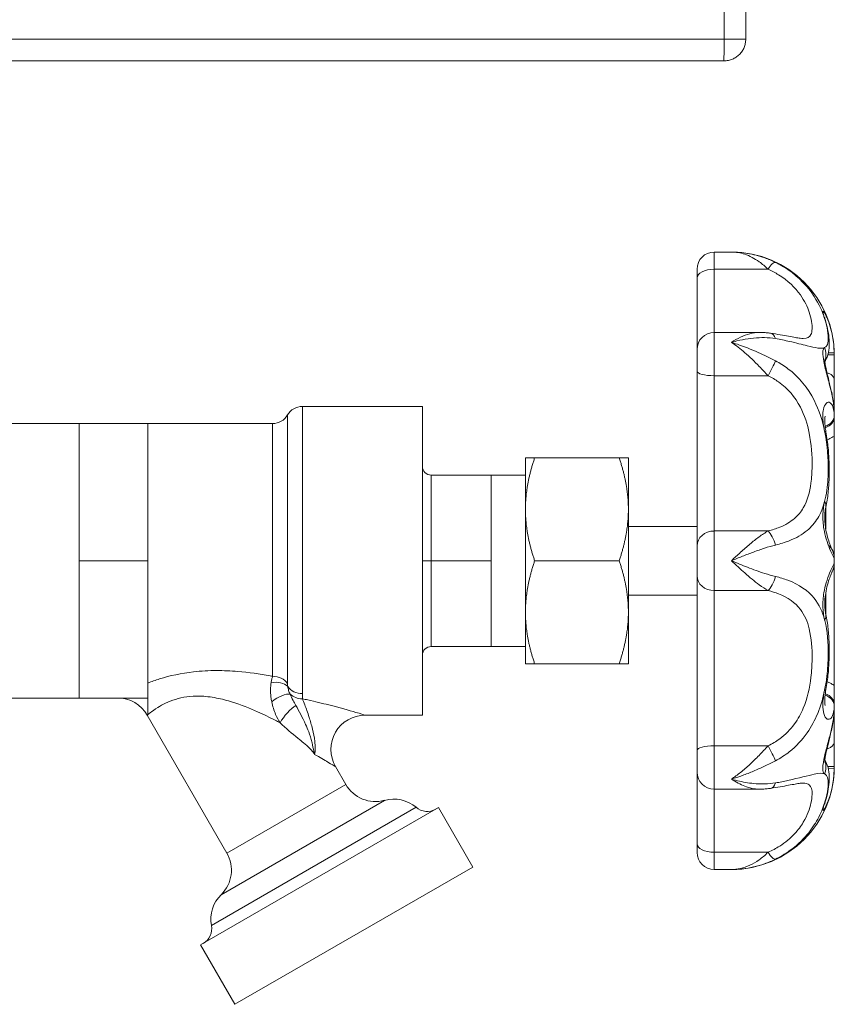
# Model space of a CAD drawing. Header units: millimetres. Extents: x 14365 to 105143, y -126377 to -22383.
# Tile 261 of 285: x 20563 to 20638, y -27517 to -27425. Entities that reach past the tile are written whole.
import ezdxf

# ---------------------------------------------------------------- set-up
doc = ezdxf.new("R2010")
doc.units = ezdxf.units.MM
doc.layers.add('UT_ZARIZENI - ZDROJ TEPLA', color=3, linetype='Continuous', lineweight=35)

msp = doc.modelspace()

# ---------------------------------------------------------------- linework, layer by layer
at = {"layer": 'UT_ZARIZENI - ZDROJ TEPLA', "lineweight": 13}
for p, q in [((20627.936, -27427.272), (20627.936, -27337.272)), ((20629.936, -27427.272), (20629.936, -27337.272)), ((20627.936, -27427.272), (20181.936, -27427.272)), ((20629.936, -27427.272), (20627.936, -27427.272)), ((20627.916, -27429.272), (20181.956, -27429.272)), ((20627.916, -27429.272), (20627.936, -27429.272)), ((20627.017, -27446.971), (20627.017, -27448.57)), ((20628.604, -27446.971), (20627.017, -27446.971)), ((20625.429, -27449.358), (20625.429, -27448.558)), ((20627.017, -27454.41), (20627.017, -27448.57)), ((20632.001, -27448.57), (20627.017, -27448.57)), ((20625.429, -27449.358), (20625.429, -27451.042)), ((20625.429, -27451.042), (20625.429, -27455.998)), ((20627.017, -27454.41), (20627.017, -27458.421)), ((20631.214, -27454.41), (20627.017, -27454.41)), ((20625.429, -27458.003), (20625.429, -27455.998)), ((20638.129, -27456.497), (20637.53, -27456.497)), ((20638.127, -27456.299), (20637.579, -27456.311)), ((20638.129, -27458.879), (20638.129, -27456.497)), ((20625.429, -27458.003), (20625.429, -27459.991)), ((20627.017, -27472.789), (20627.017, -27458.421)), ((20632.001, -27458.421), (20627.017, -27458.421)), ((20638.129, -27461.896), (20638.129, -27458.879)), ((20625.429, -27459.991), (20625.429, -27473.04)), ((20587.542, -27462.052), (20587.542, -27486.905)), ((20588.917, -27461.258), (20588.917, -27487.837)), ((20600.029, -27461.258), (20588.917, -27461.258)), ((20600.029, -27489.833), (20600.029, -27461.258)), ((20638.129, -27462.257), (20638.129, -27461.896)), ((20568.279, -27462.846), (20561.229, -27462.846)), ((20568.279, -27462.846), (20568.279, -27469.196)), ((20574.629, -27462.846), (20568.279, -27462.846)), ((20574.629, -27462.846), (20574.629, -27469.196)), ((20586.167, -27462.846), (20574.629, -27462.846)), ((20586.167, -27486.237), (20586.167, -27462.846)), ((20638.129, -27463.941), (20638.129, -27462.257)), ((20638.129, -27475.29), (20638.129, -27463.941)), ((20609.554, -27466.021), (20609.554, -27470.783)), ((20618.229, -27466.021), (20610.405, -27466.021)), ((20619.079, -27470.783), (20619.079, -27466.021)), ((20600.823, -27475.546), (20600.823, -27467.608)), ((20606.379, -27467.608), (20600.823, -27467.608)), ((20606.379, -27467.608), (20606.379, -27471.577)), ((20609.554, -27467.608), (20606.379, -27467.608)), ((20568.279, -27469.196), (20568.279, -27475.546)), ((20574.629, -27469.196), (20574.629, -27475.546)), ((20609.554, -27470.783), (20609.554, -27480.308)), ((20619.079, -27480.308), (20619.079, -27470.783)), ((20637.336, -27470.624), (20637.336, -27472.588)), ((20606.379, -27471.577), (20606.379, -27475.546)), ((20625.429, -27472.371), (20619.079, -27472.371)), ((20625.429, -27473.04), (20625.429, -27474.167)), ((20627.017, -27472.789), (20627.017, -27478.302)), ((20632.001, -27472.789), (20627.017, -27472.789)), ((20625.429, -27476.924), (20625.429, -27474.167)), ((20568.279, -27475.546), (20568.279, -27481.896)), ((20574.629, -27475.546), (20568.279, -27475.546)), ((20574.629, -27475.546), (20574.629, -27481.896)), ((20600.029, -27475.546), (20600.823, -27475.546)), ((20600.823, -27483.483), (20600.823, -27475.546)), ((20606.379, -27475.546), (20600.823, -27475.546)), ((20606.379, -27475.546), (20606.379, -27479.514)), ((20618.229, -27475.546), (20610.405, -27475.546)), ((20638.129, -27475.801), (20638.129, -27475.29)), ((20638.129, -27487.15), (20638.129, -27475.801)), ((20625.429, -27476.924), (20625.429, -27478.052)), ((20625.429, -27478.052), (20625.429, -27491.1)), ((20627.017, -27492.671), (20627.017, -27478.302)), ((20632.001, -27478.302), (20627.017, -27478.302)), ((20637.336, -27478.503), (20637.336, -27480.468)), ((20625.429, -27478.721), (20619.079, -27478.721)), ((20606.379, -27479.514), (20606.379, -27483.483)), ((20609.554, -27480.308), (20609.554, -27485.071)), ((20619.079, -27485.071), (20619.079, -27480.308)), ((20568.279, -27481.896), (20568.279, -27488.246)), ((20574.629, -27481.896), (20574.629, -27488.246)), ((20606.379, -27483.483), (20600.823, -27483.483)), ((20609.554, -27483.483), (20606.379, -27483.483)), ((20618.229, -27485.071), (20610.405, -27485.071)), ((20638.129, -27488.834), (20638.129, -27487.15)), ((20568.279, -27488.246), (20561.229, -27488.246)), ((20574.629, -27488.246), (20568.279, -27488.246)), ((20588.917, -27487.837), (20588.917, -27488.315)), ((20638.129, -27489.196), (20638.129, -27488.834)), ((20638.129, -27492.212), (20638.129, -27489.196)), ((20574.629, -27489.846), (20574.564, -27489.833)), ((20581.931, -27502.594), (20574.564, -27489.833)), ((20600.029, -27489.833), (20594.728, -27489.833)), ((20625.429, -27491.1), (20625.429, -27493.089)), ((20625.429, -27495.094), (20625.429, -27493.089)), ((20627.017, -27492.671), (20627.017, -27496.681)), ((20632.001, -27492.671), (20627.017, -27492.671)), ((20638.129, -27494.594), (20638.129, -27492.212)), ((20592.929, -27496.244), (20591.978, -27494.596)), ((20638.129, -27494.594), (20637.531, -27494.594)), ((20638.127, -27494.792), (20637.579, -27494.781)), ((20625.429, -27495.094), (20625.429, -27500.049)), ((20592.929, -27496.244), (20581.931, -27502.594)), ((20627.017, -27502.521), (20627.017, -27496.681)), ((20631.214, -27496.681), (20627.017, -27496.681)), ((20601.503, -27498.393), (20579.506, -27511.093)), ((20599.442, -27498.361), (20580.509, -27509.292)), ((20596.529, -27497.716), (20581.406, -27506.447)), ((20604.678, -27503.893), (20601.503, -27498.393)), ((20625.429, -27500.049), (20625.429, -27501.733)), ((20625.429, -27502.533), (20625.429, -27501.733)), ((20627.017, -27502.521), (20627.017, -27504.121)), ((20632.001, -27502.521), (20627.017, -27502.521)), ((20604.678, -27503.893), (20582.681, -27516.593)), ((20628.604, -27504.121), (20627.017, -27504.121)), ((20582.681, -27516.593), (20579.506, -27511.093))]:
    msp.add_line(p, q, dxfattribs=at)
for centre, radius, start, end in [((20627.017, -27448.558), 1.587, 90, 180), ((20628.604, -27456.496), 9.525, 0, 90), ((20627.017, -27455.998), 1.587, 90, 180), ((20586.167, -27461.258), 1.587, 270, 330), ((20588.917, -27462.846), 1.587, 90, 150), ((20600.823, -27466.814), 0.794, 180, 270), ((20636.542, -27475.29), 1.587, 0, 31.40136), ((20636.542, -27475.801), 1.588, 328.59645, 0), ((20600.823, -27484.277), 0.794, 90, 180), ((20571.814, -27491.421), 3.175, 30, 90), ((20594.728, -27493.008), 3.175, 90, 210), ((20628.604, -27494.596), 9.525, 270, 0), ((20627.017, -27495.094), 1.587, 180, 270), ((20595.679, -27494.656), 3.175, 210, 285.52249), ((20597.378, -27500.775), 3.175, 49.47122, 105.52249), ((20600.473, -27497.155), 1.587, 229.47122, 300), ((20579.181, -27504.181), 3.175, 314.47751, 30), ((20627.017, -27502.533), 1.587, 180, 270), ((20583.63, -27508.712), 3.175, 134.47751, 190.52878), ((20578.948, -27509.582), 1.587, 300, 10.52878)]:
    msp.add_arc(centre, radius, start, end, dxfattribs=at)
for centre, major_axis, ratio, start_param, end_param in [((20632.001, -27449.358), (0.697, 1.426), 0.243422, 0.048997, 1.108819), ((20627.017, -27449.358), (-1.587, 0), 0.496133, 4.712389, 6.283185), ((20635.796, -27453.775), (1.519, 0.461), 0.792584, 0, 0.165302), ((20632.001, -27456.054), (0.233, 1.57), 0.47335, 5.526701, 6.283185), ((20635.796, -27456.395), (-1.018, 1.218), 0.973041, 3.624272, 4.404343), ((20632.001, -27458.003), (-0.758, -1.395), 0.129099, 1.337474, 2.397296), ((20627.017, -27458.003), (-1.588, 0), 0.263124, 0, 1.570796), ((20636.54, -27461.779), (1.587, 0.047), 0.706954, 6.26265, 6.283185), ((20629.737, -27461.91), (8.393, 0.042), 0.813723, 6.279118, 6.303072), ((20636.54, -27462.14), (1.587, 0.047), 0.706954, 5.177241, 6.262096), ((20636.542, -27462.257), (1.587, 0), 0.707107, 5.207963, 6.283185), ((20635.796, -27463.908), (1.562, 0.284), 0.147842, 0, 0.374378), ((20635.796, -27470.233), (1.549, -0.346), 0.583503, 0, 0.530856), ((20627.017, -27474.167), (-1.587, 0), 0.868247, 4.712389, 6.283185), ((20632.001, -27474.167), (-0.427, 1.529), 0.425996, 4.642937, 5.70276), ((20636.54, -27475.29), (0, 1.588), 0.999783, 4.712666, 5.574277), ((20636.54, -27475.801), (0, 1.587), 0.999783, 4.173803, 4.712112), ((20627.017, -27476.924), (-1.588, 0), 0.868247, 0, 1.570796), ((20632.001, -27476.924), (-0.427, -1.529), 0.425996, 0.580425, 1.640248), ((20635.796, -27480.859), (1.549, 0.346), 0.583503, 5.752329, 6.283185), ((20586.21, -27487.898), (1.547, 0.355), 0.680965, 0.372404, 1.534923), ((20586.167, -27487.573), (1.587, 0), 0.841839, 0.523599, 1.570796), ((20588.917, -27486.471), (1.588, 0), 0.860253, 3.691492, 4.712389), ((20635.796, -27487.183), (1.562, -0.284), 0.147842, 5.908808, 6.283185), ((20586.647, -27488.881), (1.318, 0.885), 0.358742, 0.342633, 1.767297), ((20588.917, -27486.897), (1.588, 0), 0.893771, 3.915862, 4.712389), ((20636.54, -27488.951), (1.587, -0.047), 0.706954, 0.021089, 1.105897), ((20636.542, -27488.834), (1.588, 0), 0.707107, 0, 1.075158), ((20587.701, -27490.044), (1.026, 1.211), 0.257672, 0.672855, 2.194047), ((20629.736, -27489.174), (8.393, -0.063), 0.813729, 6.265351, 6.289304), ((20636.54, -27489.312), (1.587, -0.047), 0.706954, 0, 0.020535), ((20627.017, -27493.089), (-1.587, 0), 0.263124, 4.712389, 6.283185), ((20632.001, -27493.089), (-0.758, 1.395), 0.129099, 3.885889, 4.945712), ((20635.796, -27494.696), (-1.018, -1.218), 0.973041, 1.878842, 2.658955), ((20632.001, -27495.038), (0.233, -1.57), 0.47335, 0, 0.756484), ((20635.796, -27497.316), (1.519, -0.461), 0.792584, 6.117883, 6.283185), ((20627.017, -27501.733), (-1.587, 0), 0.496133, 0, 1.570796), ((20632.001, -27501.733), (0.697, -1.426), 0.243422, 5.174366, 6.234189)]:
    msp.add_ellipse(centre, major_axis=major_axis, ratio=ratio, start_param=start_param, end_param=end_param, dxfattribs=at)
for points, knots in [([(20627.916, -27429.272), (20627.921, -27429.272), (20627.926, -27428.801), (20627.93, -27428.115), (20627.932, -27427.852), (20627.934, -27427.562), (20627.936, -27427.272)], [0, 0, 0, 0, 0.72308, 0.72308, 0.72308, 1, 1, 1, 1]), ([(20632.681, -27447.925), (20632.358, -27447.768), (20632.029, -27447.63), (20631.169, -27447.323), (20630.634, -27447.184), (20629.601, -27447.012), (20629.101, -27446.971), (20628.604, -27446.971)], [-0.3763597, -0.3763597, -0.3763597, -0.3763597, -0.2836954, -0.2836954, -0.1354324, -0.1354324, 0.0013827, 0.0013827, 0.0013827, 0.0013827]), ([(20628.604, -27446.971), (20629.019, -27446.971), (20629.434, -27447.04), (20630.296, -27447.329), (20630.741, -27447.561), (20631.459, -27448.076), (20631.732, -27448.307), (20632.001, -27448.57)], [-0.0013827, -0.0013827, -0.0013827, -0.0013827, 0.1354324, 0.1354324, 0.2836954, 0.2836954, 0.3763597, 0.3763597, 0.3763597, 0.3763597]), ([(20637.234, -27453.123), (20637.037, -27452.506), (20636.735, -27451.805), (20635.697, -27450.203), (20634.881, -27449.313), (20633.477, -27448.351), (20633.089, -27448.124), (20632.681, -27447.925)], [-0.727801, -0.727801, -0.727801, -0.727801, -0.4508082, -0.4508082, -0.1171148, -0.1171148, 0, 0, 0, 0]), ([(20632.001, -27448.57), (20632.342, -27448.718), (20632.665, -27448.887), (20633.835, -27449.604), (20634.515, -27450.269), (20635.389, -27451.493), (20635.644, -27452.041), (20636.017, -27453.158), (20636.086, -27453.682), (20636.068, -27454.295), (20636.035, -27454.474), (20635.858, -27454.842), (20635.648, -27454.959), (20635.242, -27454.969), (20635.222, -27454.97), (20635.201, -27454.97)], [0, 0, 0, 0, 0.117115, 0.117115, 0.450808, 0.450808, 0.734665, 0.734665, 1.095777, 1.095777, 1.293518, 1.293518, 1.624967, 1.624967, 1.641794, 1.641794, 1.641794, 1.641794]), ([(20638.127, -27456.299), (20638.122, -27456.053), (20638.107, -27455.805), (20638.013, -27454.856), (20637.864, -27454.202), (20637.594, -27453.37), (20637.482, -27453.097), (20637.383, -27452.892), (20637.301, -27452.72), (20637.227, -27452.595), (20637.095, -27452.418), (20637.057, -27452.419), (20637.082, -27452.632), (20637.143, -27452.839), (20637.234, -27453.123)], [-0.705136, -0.705136, -0.705136, -0.705136, -0.6436727, -0.6436727, -0.4645313, -0.4645313, -0.352568, -0.352568, -0.352568, -0.2588241, -0.2588241, -0.1282342, -0.1282342, 0, 0, 0, 0]), ([(20637.228, -27453.006), (20637.228, -27453.006), (20637.228, -27453.007), (20637.229, -27453.012), (20637.233, -27453.031), (20637.251, -27453.096), (20637.266, -27453.149), (20637.294, -27453.244), (20637.304, -27453.278), (20637.315, -27453.314)], [-0.09613933, -0.09613933, -0.09613933, -0.09613933, -0.09174665, -0.09174665, -0.06030882, -0.06030882, -0.0200506, -0.0200506, 0, 0, 0, 0]), ([(20637.235, -27455.82), (20637.324, -27455.78), (20637.391, -27455.717), (20637.522, -27455.499), (20637.561, -27455.308), (20637.582, -27454.609), (20637.499, -27453.967), (20637.244, -27453.153), (20637.239, -27453.138), (20637.234, -27453.123)], [-1.4185972, -1.4185972, -1.4185972, -1.4185972, -1.2935176, -1.2935176, -1.0957775, -1.0957775, -0.7346647, -0.7346647, -0.727801, -0.727801, -0.727801, -0.727801]), ([(20637.315, -27453.314), (20637.415, -27453.644), (20637.489, -27453.956), (20637.597, -27454.543), (20637.632, -27454.819), (20637.667, -27455.345), (20637.67, -27455.597), (20637.624, -27456.118), (20637.58, -27456.391), (20637.411, -27456.827), (20637.343, -27456.967), (20637.255, -27457.105)], [-0.6930792, -0.6930792, -0.6930792, -0.6930792, -0.5544634, -0.5544634, -0.4158475, -0.4158475, -0.2772317, -0.2772317, -0.1386158, -0.1386158, -0.0786983, -0.0786983, -0.0786983, -0.0786983]), ([(20631.214, -27454.41), (20631.198, -27454.41), (20631.183, -27454.41), (20630.886, -27454.415), (20630.602, -27454.458), (20630.318, -27454.534), (20630.035, -27454.61), (20629.749, -27454.718), (20629.177, -27454.99), (20628.89, -27455.154), (20628.604, -27455.34)], [0.089171, 0.089171, 0.089171, 0.089171, 0.0944356, 0.0944356, 0.1888712, 0.1888712, 0.1888712, 0.2833068, 0.2833068, 0.3777424, 0.3777424, 0.3777424, 0.3777424]), ([(20631.214, -27454.41), (20631.281, -27454.41), (20631.348, -27454.411), (20631.483, -27454.415), (20631.551, -27454.418), (20631.687, -27454.425), (20631.755, -27454.43), (20631.891, -27454.441), (20631.96, -27454.448), (20632.097, -27454.464), (20632.165, -27454.473), (20632.234, -27454.483)], [-0.08917096, -0.08917096, -0.08917096, -0.08917096, -0.07133677, -0.07133677, -0.05350258, -0.05350258, -0.03566839, -0.03566839, -0.01783419, -0.01783419, 0, 0, 0, 0]), ([(20632.234, -27454.483), (20632.544, -27454.529), (20632.84, -27454.578), (20633.397, -27454.676), (20633.656, -27454.724), (20634.124, -27454.811), (20634.333, -27454.85), (20634.696, -27454.913), (20634.85, -27454.937), (20635.085, -27454.966), (20635.167, -27454.97), (20635.201, -27454.97)], [-2.1460244, -2.1460244, -2.1460244, -2.1460244, -2.0451784, -2.0451784, -1.9443324, -1.9443324, -1.8434864, -1.8434864, -1.7426405, -1.7426405, -1.6417945, -1.6417945, -1.6417945, -1.6417945]), ([(20628.604, -27455.34), (20628.947, -27455.241), (20629.291, -27455.156), (20629.978, -27455.019), (20630.321, -27454.966), (20630.661, -27454.933), (20631.002, -27454.899), (20631.342, -27454.884), (20632.017, -27454.9), (20632.352, -27454.93), (20632.681, -27454.987)], [-0.3777424, -0.3777424, -0.3777424, -0.3777424, -0.2833068, -0.2833068, -0.1888712, -0.1888712, -0.1888712, -0.0944356, -0.0944356, 0, 0, 0, 0]), ([(20632.681, -27457.043), (20632.358, -27456.876), (20632.029, -27456.712), (20631.169, -27456.299), (20630.634, -27456.062), (20629.601, -27455.656), (20629.101, -27455.483), (20628.604, -27455.34)], [-0.3763597, -0.3763597, -0.3763597, -0.3763597, -0.2836954, -0.2836954, -0.1354324, -0.1354324, 0.0013827, 0.0013827, 0.0013827, 0.0013827]), ([(20628.604, -27455.34), (20629.019, -27455.61), (20629.434, -27455.93), (20630.296, -27456.672), (20630.741, -27457.1), (20631.459, -27457.836), (20631.732, -27458.128), (20632.001, -27458.421)], [-0.0013827, -0.0013827, -0.0013827, -0.0013827, 0.1354324, 0.1354324, 0.2836954, 0.2836954, 0.3763597, 0.3763597, 0.3763597, 0.3763597]), ([(20632.681, -27454.987), (20633.135, -27455.066), (20633.568, -27455.153), (20634.61, -27455.385), (20635.161, -27455.528), (20636.014, -27455.741), (20636.338, -27455.817), (20636.881, -27455.895), (20637.087, -27455.888), (20637.234, -27455.821)], [-2.1460244, -2.1460244, -2.1460244, -2.1460244, -2.0157528, -2.0157528, -1.8073184, -1.8073184, -1.6249672, -1.6249672, -1.4189608, -1.4189608, -1.4189608, -1.4189608]), ([(20637.234, -27455.821), (20637.137, -27455.865), (20637.075, -27456.023), (20637.062, -27456.494), (20637.094, -27456.774), (20637.231, -27457.497), (20637.35, -27457.963), (20637.596, -27458.894), (20637.718, -27459.352), (20637.927, -27460.24), (20638.013, -27460.668), (20638.1, -27461.31), (20638.121, -27461.544), (20638.127, -27461.755)], [-0.7051622, -0.7051622, -0.7051622, -0.7051622, -0.5682719, -0.5682719, -0.4559119, -0.4559119, -0.3174408, -0.3174408, -0.193569, -0.193569, -0.0744496, -0.0744496, 0, 0, 0, 0]), ([(20638.129, -27456.497), (20638.129, -27456.464), (20638.129, -27456.431), (20638.128, -27456.365), (20638.128, -27456.332), (20638.127, -27456.299)], [-0.0165259, -0.0165259, -0.0165259, -0.0165259, -0.00826295, -0.00826295, 0, 0, 0, 0]), ([(20637.234, -27463.56), (20637.037, -27462.596), (20636.735, -27461.623), (20635.696, -27459.575), (20634.88, -27458.551), (20633.476, -27457.496), (20633.088, -27457.253), (20632.681, -27457.043)], [-0.7278011, -0.7278011, -0.7278011, -0.7278011, -0.4506795, -0.4506795, -0.1169483, -0.1169483, 0, 0, 0, 0]), ([(20637.245, -27456.904), (20637.245, -27456.904), (20637.244, -27456.919), (20637.245, -27456.979), (20637.248, -27457.032), (20637.263, -27457.18), (20637.277, -27457.281), (20637.323, -27457.545), (20637.357, -27457.716), (20637.45, -27458.134), (20637.512, -27458.388), (20637.657, -27458.985), (20637.743, -27459.329), (20637.91, -27460.075), (20637.991, -27460.476), (20638.09, -27461.163), (20638.119, -27461.453), (20638.127, -27461.732)], [-0.5866358, -0.5866358, -0.5866358, -0.5866358, -0.5518587, -0.5518587, -0.508178, -0.508178, -0.4541491, -0.4541491, -0.3867103, -0.3867103, -0.3025572, -0.3025572, -0.2006644, -0.2006644, -0.0859253, -0.0859253, 0, 0, 0, 0]), ([(20632.001, -27458.421), (20632.341, -27458.585), (20632.664, -27458.774), (20633.834, -27459.602), (20634.514, -27460.413), (20635.389, -27462.085), (20635.644, -27462.904), (20636.017, -27464.778), (20636.086, -27465.818), (20636.068, -27467.348), (20636.035, -27467.873), (20635.858, -27469.205), (20635.648, -27469.985), (20635.049, -27471.005), (20634.779, -27471.337), (20634.068, -27471.953), (20633.609, -27472.226), (20632.741, -27472.58), (20632.38, -27472.695), (20632.001, -27472.789)], [0, 0, 0, 0, 0.116948, 0.116948, 0.45068, 0.45068, 0.734542, 0.734542, 1.095703, 1.095703, 1.293484, 1.293484, 1.624981, 1.624981, 1.807324, 1.807324, 2.015754, 2.015754, 2.146023, 2.146023, 2.146023, 2.146023]), ([(20638.129, -27458.879), (20638.129, -27458.878), (20638.129, -27458.877), (20638.129, -27458.781), (20638.111, -27458.687), (20638.039, -27458.515), (20637.986, -27458.435), (20637.836, -27458.29), (20637.739, -27458.233), (20637.577, -27458.18), (20637.519, -27458.168), (20637.458, -27458.162)], [-0.7823026, -0.7823026, -0.7823026, -0.7823026, -0.781576, -0.781576, -0.7237568, -0.7237568, -0.6685498, -0.6685498, -0.6073684, -0.6073684, -0.5770243, -0.5770243, -0.5770243, -0.5770243]), ([(20638.127, -27462.117), (20638.123, -27461.964), (20638.111, -27461.82), (20638.06, -27461.482), (20638.011, -27461.311), (20637.887, -27461.052), (20637.813, -27460.963), (20637.619, -27460.845), (20637.489, -27460.865), (20637.27, -27461.081), (20637.176, -27461.275), (20637.055, -27461.87), (20637.05, -27462.322), (20637.141, -27463.062), (20637.183, -27463.31), (20637.234, -27463.56)], [-0.7051622, -0.7051622, -0.7051622, -0.7051622, -0.6506958, -0.6506958, -0.5635495, -0.5635495, -0.4780879, -0.4780879, -0.3502388, -0.3502388, -0.226747, -0.226747, -0.0722045, -0.0722045, 0, 0, 0, 0]), ([(20638.127, -27461.755), (20638.128, -27461.779), (20638.128, -27461.802), (20638.129, -27461.849), (20638.129, -27461.872), (20638.129, -27461.896)], [-0.0165259, -0.0165259, -0.0165259, -0.0165259, -0.00826295, -0.00826295, 0, 0, 0, 0]), ([(20637.284, -27462.157), (20637.284, -27462.157), (20637.279, -27462.174), (20637.265, -27462.244), (20637.256, -27462.305), (20637.244, -27462.469), (20637.242, -27462.575), (20637.251, -27462.828), (20637.263, -27462.978), (20637.302, -27463.294), (20637.327, -27463.457), (20637.358, -27463.624)], [-0.2822288, -0.2822288, -0.2822288, -0.2822288, -0.238288, -0.238288, -0.1830508, -0.1830508, -0.1238617, -0.1238617, -0.0594754, -0.0594754, 0, 0, 0, 0]), ([(20638.129, -27462.257), (20638.129, -27462.234), (20638.129, -27462.211), (20638.128, -27462.164), (20638.128, -27462.141), (20638.127, -27462.117)], [-0.0165259, -0.0165259, -0.0165259, -0.0165259, -0.00826295, -0.00826295, 0, 0, 0, 0]), ([(20637.545, -27467.949), (20637.558, -27467.715), (20637.566, -27467.478), (20637.582, -27466.099), (20637.499, -27464.885), (20637.244, -27463.606), (20637.239, -27463.583), (20637.234, -27463.56)], [-1.1722699, -1.1722699, -1.1722699, -1.1722699, -1.0957033, -1.0957033, -0.7345416, -0.7345416, -0.7278011, -0.7278011, -0.7278011, -0.7278011]), ([(20637.358, -27463.624), (20637.449, -27464.123), (20637.514, -27464.618), (20637.609, -27465.59), (20637.638, -27466.068), (20637.667, -27467.005), (20637.667, -27467.464), (20637.637, -27468.372), (20637.608, -27468.819), (20637.511, -27469.705), (20637.442, -27470.144), (20637.345, -27470.579)], [-0.6930792, -0.6930792, -0.6930792, -0.6930792, -0.5544634, -0.5544634, -0.4158475, -0.4158475, -0.2772317, -0.2772317, -0.1386158, -0.1386158, 0, 0, 0, 0]), ([(20638.129, -27463.941), (20638.129, -27463.942), (20638.129, -27463.942), (20638.129, -27463.972), (20638.111, -27464.003), (20638.039, -27464.069), (20637.987, -27464.104), (20637.837, -27464.184), (20637.74, -27464.228), (20637.582, -27464.298), (20637.529, -27464.32), (20637.473, -27464.344)], [-0.7816833, -0.7816833, -0.7816833, -0.7816833, -0.7809437, -0.7809437, -0.7232581, -0.7232581, -0.6683526, -0.6683526, -0.6070509, -0.6070509, -0.5790927, -0.5790927, -0.5790927, -0.5790927]), ([(20637.234, -27470.074), (20637.324, -27469.736), (20637.391, -27469.385), (20637.491, -27468.678), (20637.524, -27468.319), (20637.545, -27467.949)], [-1.4189599, -1.4189599, -1.4189599, -1.4189599, -1.2934836, -1.2934836, -1.1722699, -1.1722699, -1.1722699, -1.1722699]), ([(20632.681, -27474.092), (20633.135, -27473.982), (20633.568, -27473.848), (20634.61, -27473.434), (20635.161, -27473.118), (20636.014, -27472.407), (20636.338, -27472.027), (20636.881, -27471.146), (20637.087, -27470.628), (20637.234, -27470.074)], [-2.1460234, -2.1460234, -2.1460234, -2.1460234, -2.0157544, -2.0157544, -1.807324, -1.807324, -1.6249806, -1.6249806, -1.4189599, -1.4189599, -1.4189599, -1.4189599]), ([(20637.234, -27470.074), (20637.143, -27470.416), (20637.082, -27470.822), (20637.057, -27471.692), (20637.095, -27472.155), (20637.227, -27472.917), (20637.301, -27473.223), (20637.383, -27473.505), (20637.482, -27473.843), (20637.594, -27474.152), (20637.864, -27474.818), (20638.013, -27475.109), (20638.107, -27475.269), (20638.122, -27475.289), (20638.127, -27475.29)], [-0.705136, -0.705136, -0.705136, -0.705136, -0.5769017, -0.5769017, -0.4463119, -0.4463119, -0.352568, -0.352568, -0.352568, -0.2406046, -0.2406046, -0.0614632, -0.0614632, 0, 0, 0, 0]), ([(20637.345, -27470.579), (20637.312, -27470.73), (20637.283, -27470.905), (20637.249, -27471.27), (20637.242, -27471.457), (20637.248, -27471.842), (20637.262, -27472.037), (20637.309, -27472.444), (20637.345, -27472.658), (20637.438, -27473.1), (20637.497, -27473.326), (20637.629, -27473.768), (20637.701, -27473.973), (20637.827, -27474.305), (20637.882, -27474.432), (20637.917, -27474.507), (20637.922, -27474.518), (20637.922, -27474.518)], [-0.705136, -0.705136, -0.705136, -0.705136, -0.6229082, -0.6229082, -0.5471707, -0.5471707, -0.4738142, -0.4738142, -0.3939213, -0.3939213, -0.3012222, -0.3012222, -0.196635, -0.196635, -0.0935351, -0.0935351, -0.0642136, -0.0642136, -0.0642136, -0.0642136]), ([(20632.001, -27472.789), (20631.727, -27472.942), (20631.448, -27473.128), (20630.886, -27473.542), (20630.602, -27473.77), (20630.318, -27474.009), (20630.035, -27474.248), (20629.749, -27474.501), (20629.177, -27475.018), (20628.89, -27475.282), (20628.604, -27475.546)], [0, 0, 0, 0, 0.0944356, 0.0944356, 0.1888712, 0.1888712, 0.1888712, 0.2833068, 0.2833068, 0.3777424, 0.3777424, 0.3777424, 0.3777424]), ([(20628.604, -27475.546), (20628.947, -27475.406), (20629.291, -27475.266), (20629.978, -27474.993), (20630.321, -27474.859), (20630.661, -27474.733), (20631.002, -27474.607), (20631.342, -27474.487), (20632.017, -27474.269), (20632.352, -27474.172), (20632.681, -27474.092)], [-0.3777424, -0.3777424, -0.3777424, -0.3777424, -0.2833068, -0.2833068, -0.1888712, -0.1888712, -0.1888712, -0.0944356, -0.0944356, 0, 0, 0, 0]), ([(20632.681, -27476.999), (20632.358, -27476.921), (20632.029, -27476.826), (20631.169, -27476.55), (20630.634, -27476.353), (20629.601, -27475.951), (20629.101, -27475.748), (20628.604, -27475.546)], [-0.3763597, -0.3763597, -0.3763597, -0.3763597, -0.2836954, -0.2836954, -0.1354324, -0.1354324, 0.0013827, 0.0013827, 0.0013827, 0.0013827]), ([(20628.604, -27475.546), (20629.019, -27475.928), (20629.434, -27476.311), (20630.296, -27477.071), (20630.741, -27477.444), (20631.459, -27477.97), (20631.732, -27478.152), (20632.001, -27478.302)], [-0.0013827, -0.0013827, -0.0013827, -0.0013827, 0.1354324, 0.1354324, 0.2836954, 0.2836954, 0.3763597, 0.3763597, 0.3763597, 0.3763597]), ([(20638.127, -27475.29), (20638.128, -27475.29), (20638.128, -27475.29), (20638.129, -27475.29), (20638.129, -27475.29), (20638.129, -27475.29)], [-0.0165259, -0.0165259, -0.0165259, -0.0165259, -0.00826295, -0.00826295, 0, 0, 0, 0]), ([(20638.127, -27475.802), (20638.122, -27475.802), (20638.107, -27475.823), (20638.013, -27475.982), (20637.864, -27476.273), (20637.594, -27476.94), (20637.482, -27477.248), (20637.383, -27477.586), (20637.301, -27477.869), (20637.227, -27478.175), (20637.095, -27478.937), (20637.057, -27479.399), (20637.082, -27480.27), (20637.143, -27480.675), (20637.234, -27481.018)], [-0.705136, -0.705136, -0.705136, -0.705136, -0.6436727, -0.6436727, -0.4645313, -0.4645313, -0.352568, -0.352568, -0.352568, -0.2588241, -0.2588241, -0.1282342, -0.1282342, 0, 0, 0, 0]), ([(20637.922, -27476.574), (20637.922, -27476.573), (20637.917, -27476.584), (20637.893, -27476.635), (20637.866, -27476.697), (20637.784, -27476.897), (20637.723, -27477.058), (20637.588, -27477.454), (20637.513, -27477.701), (20637.389, -27478.206), (20637.337, -27478.466), (20637.271, -27478.946), (20637.253, -27479.164), (20637.241, -27479.569), (20637.246, -27479.754), (20637.273, -27480.104), (20637.296, -27480.269), (20637.332, -27480.449), (20637.338, -27480.481), (20637.345, -27480.513)], [-0.6409224, -0.6409224, -0.6409224, -0.6409224, -0.6122318, -0.6122318, -0.5490007, -0.5490007, -0.4535216, -0.4535216, -0.3464107, -0.3464107, -0.2478487, -0.2478487, -0.1658372, -0.1658372, -0.0921779, -0.0921779, -0.0170023, -0.0170023, 0, 0, 0, 0]), ([(20638.129, -27475.801), (20638.129, -27475.801), (20638.129, -27475.801), (20638.128, -27475.801), (20638.128, -27475.802), (20638.127, -27475.802)], [-0.0165259, -0.0165259, -0.0165259, -0.0165259, -0.00826295, -0.00826295, 0, 0, 0, 0]), ([(20637.234, -27481.018), (20637.037, -27480.273), (20636.735, -27479.598), (20635.697, -27478.304), (20634.881, -27477.746), (20633.477, -27477.216), (20633.089, -27477.098), (20632.681, -27476.999)], [-0.727801, -0.727801, -0.727801, -0.727801, -0.4508082, -0.4508082, -0.1171148, -0.1171148, 0, 0, 0, 0]), ([(20632.001, -27478.302), (20632.342, -27478.387), (20632.665, -27478.487), (20633.835, -27478.942), (20634.515, -27479.423), (20635.389, -27480.565), (20635.644, -27481.174), (20636.017, -27482.706), (20636.086, -27483.653), (20636.068, -27485.203), (20636.035, -27485.767), (20635.858, -27487.283), (20635.648, -27488.269), (20635.049, -27489.696), (20634.779, -27490.19), (20634.068, -27491.164), (20633.609, -27491.63), (20632.741, -27492.271), (20632.38, -27492.488), (20632.001, -27492.671)], [0, 0, 0, 0, 0.117115, 0.117115, 0.450808, 0.450808, 0.734665, 0.734665, 1.095777, 1.095777, 1.293518, 1.293518, 1.624967, 1.624967, 1.807318, 1.807318, 2.015753, 2.015753, 2.146024, 2.146024, 2.146024, 2.146024]), ([(20637.433, -27486.314), (20637.436, -27486.289), (20637.439, -27486.264), (20637.522, -27485.571), (20637.561, -27484.914), (20637.582, -27483.124), (20637.499, -27482.049), (20637.244, -27481.055), (20637.239, -27481.036), (20637.234, -27481.018)], [-1.3009169, -1.3009169, -1.3009169, -1.3009169, -1.2935176, -1.2935176, -1.0957775, -1.0957775, -0.7346647, -0.7346647, -0.727801, -0.727801, -0.727801, -0.727801]), ([(20637.345, -27480.513), (20637.442, -27480.947), (20637.511, -27481.387), (20637.608, -27482.276), (20637.638, -27482.725), (20637.667, -27483.633), (20637.667, -27484.092), (20637.638, -27485.029), (20637.609, -27485.505), (20637.514, -27486.474), (20637.449, -27486.968), (20637.358, -27487.467)], [-0.6930792, -0.6930792, -0.6930792, -0.6930792, -0.5544634, -0.5544634, -0.4158475, -0.4158475, -0.2772317, -0.2772317, -0.1386158, -0.1386158, 0, 0, 0, 0]), ([(20586.167, -27486.237), (20586.088, -27486.222), (20586.009, -27486.208), (20584.963, -27486.019), (20583.961, -27485.875), (20582.284, -27485.736), (20581.631, -27485.706), (20580.98, -27485.706), (20580.267, -27485.706), (20579.551, -27485.743), (20577.721, -27485.946), (20576.643, -27486.186), (20575.323, -27486.6), (20574.963, -27486.729), (20574.629, -27486.859)], [-7.127166, -7.127166, -7.127166, -7.127166, -7.101568, -7.101568, -6.789224, -6.789224, -6.59401, -6.59401, -6.59401, -6.380015, -6.380015, -6.030918, -6.030918, -5.884924, -5.884924, -5.884924, -5.884924]), ([(20586.167, -27486.237), (20586.136, -27486.321), (20586.108, -27486.415), (20586.06, -27486.615), (20586.04, -27486.722), (20586.024, -27486.833)], [0, 0, 0, 0, 0.0254695, 0.0254695, 0.050939, 0.050939, 0.050939, 0.050939]), ([(20586.024, -27486.833), (20586.004, -27486.969), (20585.99, -27487.113), (20585.974, -27487.407), (20585.973, -27487.556), (20585.977, -27487.706), (20585.982, -27487.856), (20585.992, -27488.007), (20586.026, -27488.303), (20586.049, -27488.449), (20586.078, -27488.59)], [0, 0, 0, 0, 0.0313863, 0.0313863, 0.0627726, 0.0627726, 0.0627726, 0.0941589, 0.0941589, 0.1255452, 0.1255452, 0.1255452, 0.1255452]), ([(20587.563, -27487.185), (20587.556, -27487.136), (20587.551, -27487.088), (20587.544, -27486.994), (20587.542, -27486.949), (20587.542, -27486.905)], [-0.050939, -0.050939, -0.050939, -0.050939, -0.0254695, -0.0254695, 0, 0, 0, 0]), ([(20587.782, -27487.889), (20587.755, -27487.835), (20587.729, -27487.779), (20587.683, -27487.664), (20587.663, -27487.606), (20587.644, -27487.546), (20587.626, -27487.487), (20587.61, -27487.427), (20587.583, -27487.305), (20587.572, -27487.244), (20587.563, -27487.185)], [-0.1255452, -0.1255452, -0.1255452, -0.1255452, -0.0941589, -0.0941589, -0.0627726, -0.0627726, -0.0627726, -0.0313863, -0.0313863, 0, 0, 0, 0]), ([(20632.681, -27494.048), (20633.135, -27493.814), (20633.568, -27493.537), (20634.61, -27492.721), (20635.161, -27492.13), (20636.014, -27490.912), (20636.338, -27490.297), (20636.881, -27488.973), (20637.087, -27488.248), (20637.234, -27487.532)], [-2.1460244, -2.1460244, -2.1460244, -2.1460244, -2.0157528, -2.0157528, -1.8073184, -1.8073184, -1.6249672, -1.6249672, -1.4189608, -1.4189608, -1.4189608, -1.4189608]), ([(20637.234, -27487.532), (20637.137, -27488.004), (20637.075, -27488.467), (20637.062, -27489.19), (20637.094, -27489.472), (20637.231, -27489.957), (20637.35, -27490.128), (20637.596, -27490.246), (20637.718, -27490.217), (20637.927, -27489.99), (20638.013, -27489.8), (20638.1, -27489.375), (20638.121, -27489.184), (20638.127, -27488.974)], [-0.7051622, -0.7051622, -0.7051622, -0.7051622, -0.5682719, -0.5682719, -0.4559119, -0.4559119, -0.3174408, -0.3174408, -0.193569, -0.193569, -0.0744496, -0.0744496, 0, 0, 0, 0]), ([(20637.358, -27487.467), (20637.314, -27487.707), (20637.281, -27487.937), (20637.248, -27488.302), (20637.243, -27488.447), (20637.246, -27488.677), (20637.254, -27488.765), (20637.271, -27488.885), (20637.281, -27488.922), (20637.284, -27488.933), (20637.284, -27488.934), (20637.284, -27488.934)], [-0.7051622, -0.7051622, -0.7051622, -0.7051622, -0.620048, -0.620048, -0.5509744, -0.5509744, -0.4896974, -0.4896974, -0.4324546, -0.4324546, -0.4229334, -0.4229334, -0.4229334, -0.4229334]), ([(20637.473, -27486.747), (20637.529, -27486.771), (20637.582, -27486.794), (20637.74, -27486.863), (20637.837, -27486.907), (20637.987, -27486.988), (20638.039, -27487.022), (20638.111, -27487.088), (20638.129, -27487.119), (20638.129, -27487.149), (20638.129, -27487.15), (20638.129, -27487.15)], [-0.1741701, -0.1741701, -0.1741701, -0.1741701, -0.1500459, -0.1500459, -0.0971508, -0.0971508, -0.0497749, -0.0497749, 0, 0, 0.0006381, 0.0006381, 0.0006381, 0.0006381]), ([(20574.629, -27489.779), (20574.676, -27489.741), (20574.747, -27489.683), (20575.008, -27489.482), (20575.242, -27489.308), (20575.962, -27488.86), (20576.497, -27488.578), (20577.814, -27488.17), (20578.579, -27488.051), (20579.915, -27488.082), (20580.445, -27488.143), (20580.98, -27488.246), (20581.468, -27488.34), (20581.963, -27488.469), (20583.246, -27488.871), (20584.023, -27489.18), (20585.336, -27489.769), (20585.882, -27490.035), (20586.556, -27490.382), (20586.703, -27490.459), (20586.848, -27490.536)], [5.226121, 5.226121, 5.226121, 5.226121, 5.389331, 5.389331, 5.667948, 5.667948, 6.030918, 6.030918, 6.380015, 6.380015, 6.59401, 6.59401, 6.59401, 6.789224, 6.789224, 7.101568, 7.101568, 7.330916, 7.330916, 7.395677, 7.395677, 7.395677, 7.395677]), ([(20574.629, -27489.846), (20574.629, -27489.76), (20574.629, -27489.63), (20574.629, -27489.008), (20574.629, -27488.246), (20574.629, -27488.246)], [0, 0, 0, 0, 0.1039933, 0.1039933, 0.4262508, 0.4262508, 0.4262508, 0.4262508]), ([(20588.309, -27488.932), (20588.221, -27488.779), (20588.137, -27488.626), (20587.956, -27488.277), (20587.863, -27488.08), (20587.782, -27487.889)], [-0.1640741, -0.1640741, -0.1640741, -0.1640741, -0.093006, -0.093006, 0, 0, 0, 0]), ([(20590.052, -27493.472), (20590.08, -27493.3), (20590.097, -27493.105), (20590.102, -27492.692), (20590.09, -27492.477), (20590.024, -27491.883), (20589.943, -27491.488), (20589.758, -27490.739), (20589.651, -27490.374), (20589.406, -27489.593), (20589.268, -27489.197), (20589.062, -27488.652), (20588.986, -27488.468), (20588.917, -27488.315)], [-0.8761391, -0.8761391, -0.8761391, -0.8761391, -0.7749206, -0.7749206, -0.6805236, -0.6805236, -0.5174628, -0.5174628, -0.3518385, -0.3518385, -0.1353225, -0.1353225, 0, 0, 0, 0]), ([(20594.728, -27489.833), (20594.728, -27489.833), (20594.717, -27489.83), (20594.604, -27489.796), (20594.301, -27489.704), (20593.229, -27489.39), (20592.354, -27489.141), (20590.754, -27488.731), (20590.104, -27488.574), (20589.262, -27488.389), (20589.091, -27488.352), (20588.917, -27488.315)], [-6.557367, -6.557367, -6.557367, -6.557367, -6.494473, -6.494473, -6.20982, -6.20982, -5.815573, -5.815573, -5.577767, -5.577767, -5.517935, -5.517935, -5.517935, -5.517935]), ([(20586.078, -27488.59), (20586.164, -27489.007), (20586.288, -27489.406), (20586.562, -27490.044), (20586.698, -27490.3), (20586.848, -27490.536)], [0, 0, 0, 0, 0.093006, 0.093006, 0.1640741, 0.1640741, 0.1640741, 0.1640741]), ([(20590.052, -27493.472), (20590.028, -27493.378), (20590.002, -27493.277), (20589.925, -27492.948), (20589.868, -27492.649), (20589.711, -27491.95), (20589.61, -27491.657), (20589.411, -27491.133), (20589.314, -27490.908), (20588.917, -27490.03), (20588.605, -27489.452), (20588.309, -27488.932)], [-0.0007147, -0.0007147, -0.0007147, -0.0007147, 0.0258669, 0.0258669, 0.0767809, 0.0767809, 0.1617168, 0.1617168, 0.2401912, 0.2401912, 0.4810971, 0.4810971, 0.4810971, 0.4810971]), ([(20638.127, -27489.336), (20638.121, -27489.552), (20638.099, -27489.792), (20638.013, -27490.422), (20637.932, -27490.827), (20637.75, -27491.608), (20637.654, -27491.977), (20637.498, -27492.567), (20637.439, -27492.79), (20637.384, -27493.004), (20637.301, -27493.326), (20637.226, -27493.636), (20637.085, -27494.346), (20637.049, -27494.705), (20637.098, -27495.122), (20637.155, -27495.234), (20637.234, -27495.271)], [-0.7051622, -0.7051622, -0.7051622, -0.7051622, -0.6289419, -0.6289419, -0.5157521, -0.5157521, -0.4153392, -0.4153392, -0.3525811, -0.3525811, -0.3525811, -0.2584069, -0.2584069, -0.1118757, -0.1118757, 0, 0, 0, 0]), ([(20638.127, -27489.359), (20638.113, -27489.817), (20638.045, -27490.302), (20637.873, -27491.204), (20637.776, -27491.618), (20637.592, -27492.378), (20637.505, -27492.726), (20637.374, -27493.291), (20637.326, -27493.524), (20637.27, -27493.856), (20637.255, -27493.975), (20637.244, -27494.124), (20637.244, -27494.167), (20637.245, -27494.186), (20637.245, -27494.188), (20637.245, -27494.188)], [-0.7051622, -0.7051622, -0.7051622, -0.7051622, -0.5641298, -0.5641298, -0.4450694, -0.4450694, -0.3365263, -0.3365263, -0.2477562, -0.2477562, -0.1810906, -0.1810906, -0.1309694, -0.1309694, -0.1185264, -0.1185264, -0.1185264, -0.1185264]), ([(20638.127, -27488.974), (20638.128, -27488.951), (20638.128, -27488.927), (20638.129, -27488.881), (20638.129, -27488.858), (20638.129, -27488.834)], [-0.0165259, -0.0165259, -0.0165259, -0.0165259, -0.00826295, -0.00826295, 0, 0, 0, 0]), ([(20638.129, -27489.196), (20638.129, -27489.219), (20638.129, -27489.242), (20638.128, -27489.289), (20638.128, -27489.313), (20638.127, -27489.336)], [-0.0165259, -0.0165259, -0.0165259, -0.0165259, -0.00826295, -0.00826295, 0, 0, 0, 0]), ([(20586.848, -27490.536), (20587.395, -27491.064), (20587.963, -27491.527), (20588.686, -27492.118), (20588.862, -27492.261), (20589.224, -27492.562), (20589.409, -27492.717), (20589.698, -27493.001), (20589.805, -27493.122), (20589.955, -27493.325), (20590.005, -27493.398), (20590.052, -27493.472)], [-0.4810971, -0.4810971, -0.4810971, -0.4810971, -0.2401912, -0.2401912, -0.1617168, -0.1617168, -0.0767809, -0.0767809, -0.0258669, -0.0258669, 0.0007147, 0.0007147, 0.0007147, 0.0007147]), ([(20632.001, -27492.671), (20631.727, -27492.969), (20631.448, -27493.266), (20630.886, -27493.843), (20630.602, -27494.121), (20630.318, -27494.384), (20630.035, -27494.647), (20629.749, -27494.896), (20629.177, -27495.355), (20628.89, -27495.565), (20628.604, -27495.751)], [0, 0, 0, 0, 0.0944356, 0.0944356, 0.1888712, 0.1888712, 0.1888712, 0.2833068, 0.2833068, 0.3777424, 0.3777424, 0.3777424, 0.3777424]), ([(20637.458, -27492.93), (20637.519, -27492.924), (20637.577, -27492.911), (20637.739, -27492.859), (20637.836, -27492.801), (20637.986, -27492.656), (20638.039, -27492.576), (20638.111, -27492.404), (20638.129, -27492.311), (20638.129, -27492.215), (20638.129, -27492.214), (20638.129, -27492.212)], [-0.1762544, -0.1762544, -0.1762544, -0.1762544, -0.1501071, -0.1501071, -0.0973898, -0.0973898, -0.0498203, -0.0498203, 0, 0, 0.0006261, 0.0006261, 0.0006261, 0.0006261]), ([(20590.052, -27493.472), (20590.526, -27493.739), (20590.945, -27493.982), (20591.635, -27494.389), (20591.879, -27494.536), (20591.97, -27494.591), (20591.978, -27494.596), (20591.978, -27494.596)], [5.9493591, 5.9493591, 5.9493591, 5.9493591, 6.2098196, 6.2098196, 6.4944734, 6.4944734, 6.5573674, 6.5573674, 6.5573674, 6.5573674]), ([(20637.256, -27493.985), (20637.306, -27494.064), (20637.35, -27494.144), (20637.537, -27494.536), (20637.598, -27494.822), (20637.665, -27495.353), (20637.669, -27495.604), (20637.646, -27496.124), (20637.618, -27496.393), (20637.524, -27496.965), (20637.459, -27497.269), (20637.352, -27497.653), (20637.334, -27497.715), (20637.315, -27497.777)], [-0.6149165, -0.6149165, -0.6149165, -0.6149165, -0.5806635, -0.5806635, -0.4420477, -0.4420477, -0.3034319, -0.3034319, -0.164816, -0.164816, -0.0262002, -0.0262002, 0, 0, 0, 0]), ([(20628.604, -27495.751), (20628.947, -27495.653), (20629.291, -27495.54), (20629.978, -27495.291), (20630.321, -27495.155), (20630.661, -27495.009), (20631.002, -27494.864), (20631.342, -27494.709), (20632.017, -27494.386), (20632.352, -27494.218), (20632.681, -27494.048)], [-0.3777424, -0.3777424, -0.3777424, -0.3777424, -0.2833068, -0.2833068, -0.1888712, -0.1888712, -0.1888712, -0.0944356, -0.0944356, 0, 0, 0, 0]), ([(20637.234, -27497.969), (20637.143, -27498.253), (20637.082, -27498.461), (20637.058, -27498.666), (20637.09, -27498.673), (20637.234, -27498.493), (20637.352, -27498.286), (20637.596, -27497.715), (20637.718, -27497.372), (20637.927, -27496.583), (20638.013, -27496.147), (20638.1, -27495.391), (20638.121, -27495.09), (20638.127, -27494.792)], [-0.705136, -0.705136, -0.705136, -0.705136, -0.5765835, -0.5765835, -0.4539853, -0.4539853, -0.3172874, -0.3172874, -0.193569, -0.193569, -0.0744496, -0.0744496, 0, 0, 0, 0]), ([(20638.127, -27494.792), (20638.128, -27494.759), (20638.128, -27494.726), (20638.129, -27494.66), (20638.129, -27494.627), (20638.129, -27494.594)], [-0.0165259, -0.0165259, -0.0165259, -0.0165259, -0.00826295, -0.00826295, 0, 0, 0, 0]), ([(20632.681, -27496.104), (20632.358, -27496.16), (20632.029, -27496.19), (20631.169, -27496.212), (20630.634, -27496.171), (20629.601, -27496.009), (20629.101, -27495.894), (20628.604, -27495.751)], [-0.3763597, -0.3763597, -0.3763597, -0.3763597, -0.2836954, -0.2836954, -0.1354324, -0.1354324, 0.0013827, 0.0013827, 0.0013827, 0.0013827]), ([(20628.604, -27495.751), (20629.019, -27496.021), (20629.434, -27496.244), (20630.296, -27496.576), (20630.741, -27496.676), (20631.193, -27496.681), (20631.204, -27496.681), (20631.214, -27496.681)], [-0.0013827, -0.0013827, -0.0013827, -0.0013827, 0.1354324, 0.1354324, 0.2836954, 0.2836954, 0.2871887, 0.2871887, 0.2871887, 0.2871887]), ([(20637.234, -27495.271), (20637.037, -27495.18), (20636.735, -27495.199), (20635.696, -27495.416), (20634.88, -27495.651), (20633.476, -27495.957), (20633.088, -27496.034), (20632.681, -27496.104)], [-0.7278011, -0.7278011, -0.7278011, -0.7278011, -0.4506795, -0.4506795, -0.1169483, -0.1169483, 0, 0, 0, 0]), ([(20637.234, -27497.969), (20637.324, -27497.689), (20637.391, -27497.427), (20637.522, -27496.81), (20637.561, -27496.48), (20637.582, -27495.709), (20637.499, -27495.402), (20637.244, -27495.275), (20637.24, -27495.273), (20637.236, -27495.271)], [-1.4189599, -1.4189599, -1.4189599, -1.4189599, -1.2934836, -1.2934836, -1.0957033, -1.0957033, -0.7345416, -0.7345416, -0.72855, -0.72855, -0.72855, -0.72855]), ([(20632.234, -27496.608), (20632.165, -27496.618), (20632.097, -27496.627), (20631.96, -27496.643), (20631.891, -27496.65), (20631.755, -27496.662), (20631.687, -27496.666), (20631.551, -27496.674), (20631.483, -27496.677), (20631.348, -27496.68), (20631.281, -27496.681), (20631.214, -27496.681)], [-0.37635968, -0.37635968, -0.37635968, -0.37635968, -0.35852549, -0.35852549, -0.34069129, -0.34069129, -0.3228571, -0.3228571, -0.30502291, -0.30502291, -0.28718872, -0.28718872, -0.28718872, -0.28718872]), ([(20635.201, -27496.122), (20635.483, -27496.122), (20635.675, -27496.17), (20636.017, -27496.439), (20636.086, -27496.739), (20636.068, -27497.401), (20636.035, -27497.673), (20635.858, -27498.485), (20635.648, -27499.1), (20635.049, -27500.097), (20634.779, -27500.465), (20634.068, -27501.225), (20633.609, -27501.612), (20632.741, -27502.164), (20632.38, -27502.356), (20632.001, -27502.521)], [0.504824, 0.504824, 0.504824, 0.504824, 0.734542, 0.734542, 1.095703, 1.095703, 1.293484, 1.293484, 1.624981, 1.624981, 1.807324, 1.807324, 2.015754, 2.015754, 2.146023, 2.146023, 2.146023, 2.146023]), ([(20635.201, -27496.122), (20635.167, -27496.122), (20635.085, -27496.126), (20634.848, -27496.154), (20634.694, -27496.178), (20634.331, -27496.241), (20634.121, -27496.281), (20633.652, -27496.368), (20633.393, -27496.416), (20632.839, -27496.513), (20632.544, -27496.562), (20632.234, -27496.608)], [-0.5048243, -0.5048243, -0.5048243, -0.5048243, -0.4038594, -0.4038594, -0.3028946, -0.3028946, -0.2019297, -0.2019297, -0.1009649, -0.1009649, 0, 0, 0, 0]), ([(20632.681, -27503.166), (20633.135, -27502.945), (20633.568, -27502.687), (20634.61, -27501.946), (20635.161, -27501.428), (20636.014, -27500.415), (20636.338, -27499.927), (20636.881, -27498.935), (20637.087, -27498.428), (20637.234, -27497.969)], [-2.1460234, -2.1460234, -2.1460234, -2.1460234, -2.0157544, -2.0157544, -1.807324, -1.807324, -1.6249806, -1.6249806, -1.4189599, -1.4189599, -1.4189599, -1.4189599]), ([(20637.315, -27497.777), (20637.293, -27497.85), (20637.274, -27497.914), (20637.245, -27498.017), (20637.235, -27498.055), (20637.229, -27498.081), (20637.228, -27498.085), (20637.228, -27498.085)], [-0.70513598, -0.70513598, -0.70513598, -0.70513598, -0.66487776, -0.66487776, -0.62461954, -0.62461954, -0.60899666, -0.60899666, -0.60899666, -0.60899666]), ([(20632.001, -27502.521), (20631.727, -27502.789), (20631.448, -27503.024), (20630.886, -27503.425), (20630.602, -27503.592), (20630.318, -27503.724), (20630.035, -27503.856), (20629.749, -27503.956), (20629.177, -27504.088), (20628.89, -27504.121), (20628.604, -27504.121)], [0, 0, 0, 0, 0.0944356, 0.0944356, 0.1888712, 0.1888712, 0.1888712, 0.2833068, 0.2833068, 0.3777424, 0.3777424, 0.3777424, 0.3777424]), ([(20628.604, -27504.121), (20628.947, -27504.121), (20629.291, -27504.101), (20629.978, -27504.022), (20630.321, -27503.963), (20630.661, -27503.884), (20631.002, -27503.805), (20631.342, -27503.706), (20632.017, -27503.467), (20632.352, -27503.326), (20632.681, -27503.166)], [-0.3777424, -0.3777424, -0.3777424, -0.3777424, -0.2833068, -0.2833068, -0.1888712, -0.1888712, -0.1888712, -0.0944356, -0.0944356, 0, 0, 0, 0])]:
    msp.add_open_spline(points, degree=3, knots=knots, dxfattribs=at)
for points in [[(20627.936, -27429.272), (20628.067, -27429.272), (20628.329, -27429.246), (20628.706, -27429.131), (20629.054, -27428.945), (20629.359, -27428.695), (20629.61, -27428.39), (20629.796, -27428.042), (20629.91, -27427.664), (20629.936, -27427.403), (20629.936, -27427.272)], [(20637.234, -27455.821), (20637.235, -27455.821), (20637.235, -27455.821), (20637.235, -27455.82)], [(20637.234, -27487.532), (20637.318, -27487.121), (20637.383, -27486.714), (20637.433, -27486.314)], [(20637.236, -27495.271), (20637.235, -27495.271), (20637.235, -27495.271), (20637.234, -27495.271)]]:
    msp.add_open_spline(points, degree=3, dxfattribs=at)
for points, weights in [([(20609.554, -27466.021), (20609.554, -27466.021), (20610.405, -27466.021)], [1, 1.05550714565, 1.03410688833]), ([(20610.405, -27466.021), (20609.554, -27468.573), (20609.554, -27470.783)], [1.03410688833, 1.05550714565, 1]), ([(20619.079, -27470.783), (20619.079, -27468.573), (20618.229, -27466.021)], [1, 1.05550714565, 1.03410688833]), ([(20618.229, -27466.021), (20619.079, -27466.021), (20619.079, -27466.021)], [1.03410688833, 1.05550714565, 1]), ([(20609.554, -27470.783), (20609.554, -27472.993), (20610.405, -27475.546)], [1, 1.05550714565, 1.03410688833]), ([(20618.229, -27475.546), (20619.079, -27472.993), (20619.079, -27470.783)], [1.03410688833, 1.05550714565, 1]), ([(20610.405, -27475.546), (20609.554, -27478.098), (20609.554, -27480.308)], [1.03410688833, 1.05550714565, 1]), ([(20619.079, -27480.308), (20619.079, -27478.098), (20618.229, -27475.546)], [1, 1.05550714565, 1.03410688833]), ([(20609.554, -27480.308), (20609.554, -27482.518), (20610.405, -27485.071)], [1, 1.05550714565, 1.03410688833]), ([(20618.229, -27485.071), (20619.079, -27482.518), (20619.079, -27480.308)], [1.03410688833, 1.05550714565, 1]), ([(20610.405, -27485.071), (20609.554, -27485.071), (20609.554, -27485.071)], [1.03410688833, 1.05550714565, 1]), ([(20619.079, -27485.071), (20619.079, -27485.071), (20618.229, -27485.071)], [1, 1.05550714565, 1.03410688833])]:
    msp.add_rational_spline(points, weights, degree=2, dxfattribs=at)

doc.saveas('drawing.dxf')
